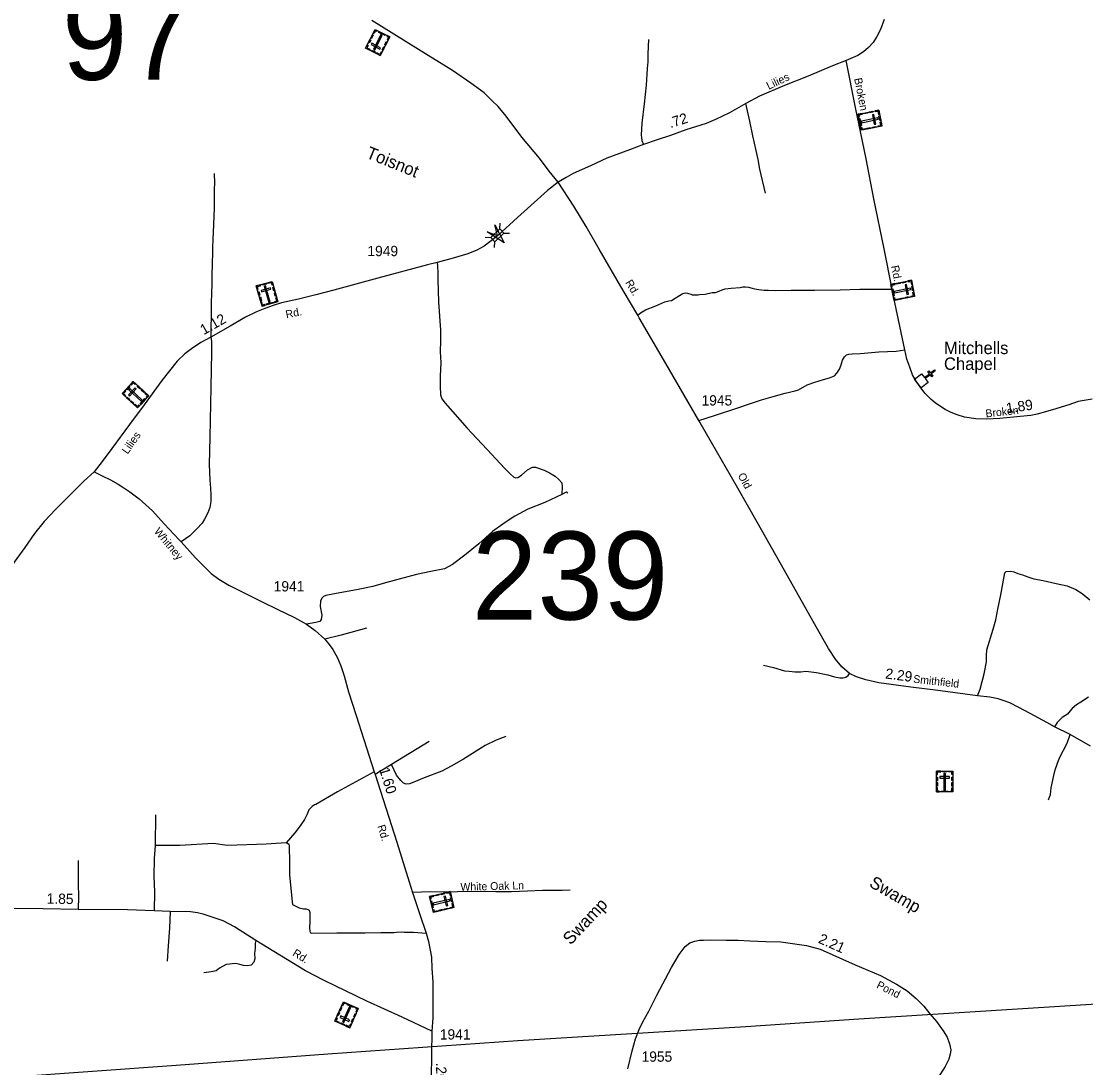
# Model space of a CAD drawing. Extents: x 2220236 to 2384410, y 720751 to 894131.
# Drawn here: x 2273018 to 2285908, y 754902 to 767570 of the extents above; entities that cross this region are included whole.
import ezdxf

# ---------------------------------------------------------------- set-up
doc = ezdxf.new("R2010")
doc.units = 0
doc.layers.add('Default', color=7, linetype='Continuous')

msp = doc.modelspace()

# ---------------------------------------------------------------- linework, layer by layer
at = {"layer": 'Default'}
for p, q in [((2278814, 765057), (2278817, 765125)), ((2278635, 764956), (2278704, 764954)), ((2278749, 764833), (2278752, 764902)), ((2278861, 765006), (2278930, 765004)), ((2277956, 758852), (2277499, 758574)), ((2277499, 758574), (2277305, 758450)), ((2274641, 757962), (2274638, 757594))]:
    msp.add_line(p, q, dxfattribs=at)
for points in [[(2277365, 767155), (2277187, 767245), (2277302, 767472), (2277480, 767382)], [(2277332, 767457), (2277327, 767447), (2277307, 767457), (2277289, 767421), (2277279, 767426), (2277302, 767472)], [(2277250, 767344), (2277230, 767305), (2277220, 767310), (2277240, 767349)], [(2277280, 767403), (2277260, 767364), (2277250, 767369), (2277270, 767408)], [(2277281, 767231), (2277298, 767222), (2277389, 767403), (2277373, 767411)], [(2277424, 767398), (2277348, 767436), (2277353, 767447), (2277429, 767408)], [(2277450, 767397), (2277445, 767387), (2277465, 767377), (2277447, 767341), (2277457, 767336), (2277480, 767382)], [(2277207, 767284), (2277217, 767279), (2277202, 767250), (2277239, 767232), (2277234, 767222), (2277187, 767245)], [(2277299, 767189), (2277253, 767212), (2277258, 767222), (2277304, 767199)], [(2277359, 767234), (2277368, 767251), (2277263, 767304), (2277254, 767288)], [(2277418, 767260), (2277398, 767221), (2277388, 767226), (2277408, 767265)], [(2277448, 767320), (2277429, 767281), (2277419, 767286), (2277438, 767325)], [(2277384, 767194), (2277374, 767199), (2277360, 767170), (2277324, 767189), (2277319, 767179), (2277365, 767155)], [(2283401, 766496), (2283440, 766301), (2283191, 766251), (2283151, 766446)], [(2283158, 766413), (2283169, 766416), (2283165, 766437), (2283204, 766445), (2283202, 766456), (2283151, 766446)], [(2283220, 766460), (2283262, 766468), (2283264, 766457), (2283222, 766449)], [(2283286, 766473), (2283328, 766482), (2283330, 766470), (2283288, 766462)], [(2283342, 766443), (2283324, 766439), (2283347, 766324), (2283365, 766327)], [(2283358, 766488), (2283360, 766477), (2283392, 766483), (2283400, 766443), (2283411, 766445), (2283401, 766496)], [(2283174, 766392), (2283191, 766309), (2283179, 766306), (2283163, 766390)], [(2283394, 766384), (2283390, 766402), (2283191, 766362), (2283195, 766343)], [(2283398, 766292), (2283395, 766304), (2283427, 766310), (2283419, 766350), (2283430, 766352), (2283440, 766301)], [(2283415, 766424), (2283426, 766373), (2283414, 766371), (2283404, 766421)], [(2283184, 766283), (2283195, 766285), (2283200, 766264), (2283239, 766272), (2283241, 766261), (2283191, 766251)], [(2283259, 766276), (2283302, 766285), (2283304, 766274), (2283261, 766265)], [(2283324, 766289), (2283366, 766298), (2283368, 766287), (2283326, 766278)], [(2278753, 765106), (2278867, 764890), (2278660, 765020), (2278784, 764979)], [(2278704, 764954), (2278814, 765057), (2278862, 765005), (2278752, 764902)], [(2275863, 764366), (2276054, 764420), (2276124, 764176), (2275933, 764121)], [(2275875, 764324), (2275886, 764327), (2275877, 764358), (2275916, 764369), (2275913, 764380), (2275863, 764366)], [(2275934, 764386), (2275984, 764400), (2275987, 764389), (2275937, 764375)], [(2276066, 764379), (2276055, 764376), (2276047, 764407), (2276008, 764395), (2276005, 764406), (2276054, 764420)], [(2283797, 764435), (2283836, 764240), (2283587, 764190), (2283547, 764385)], [(2283554, 764353), (2283565, 764355), (2283561, 764377), (2283601, 764385), (2283598, 764395), (2283547, 764385)], [(2283616, 764399), (2283658, 764408), (2283661, 764396), (2283618, 764388)], [(2283682, 764412), (2283724, 764421), (2283727, 764410), (2283684, 764401)], [(2283738, 764382), (2283720, 764378), (2283743, 764263), (2283762, 764266)], [(2283755, 764427), (2283757, 764416), (2283788, 764422), (2283796, 764382), (2283807, 764384), (2283797, 764435)], [(2275895, 764253), (2275883, 764294), (2275894, 764298), (2275906, 764256)], [(2275921, 764311), (2275926, 764294), (2276039, 764326), (2276034, 764344)], [(2275976, 764367), (2275958, 764362), (2276014, 764167), (2276032, 764172)], [(2276075, 764305), (2276064, 764347), (2276075, 764350), (2276086, 764308)], [(2276094, 764242), (2276082, 764284), (2276093, 764287), (2276105, 764245)], [(2283570, 764331), (2283587, 764248), (2283576, 764246), (2283559, 764329)], [(2283790, 764323), (2283786, 764341), (2283587, 764301), (2283591, 764283)], [(2283794, 764232), (2283792, 764243), (2283823, 764249), (2283815, 764289), (2283826, 764291), (2283836, 764240)], [(2283812, 764363), (2283822, 764312), (2283811, 764310), (2283800, 764360)], [(2275914, 764188), (2275902, 764230), (2275913, 764233), (2275925, 764191)], [(2275965, 764130), (2275962, 764141), (2275940, 764135), (2275929, 764174), (2275919, 764171), (2275933, 764121)], [(2275985, 764148), (2276067, 764171), (2276070, 764160), (2275988, 764137)], [(2276093, 764166), (2276089, 764178), (2276111, 764184), (2276099, 764222), (2276110, 764225), (2276124, 764176)], [(2283580, 764222), (2283591, 764225), (2283596, 764203), (2283635, 764211), (2283638, 764200), (2283587, 764190)], [(2283655, 764215), (2283698, 764224), (2283700, 764213), (2283658, 764204)], [(2283720, 764228), (2283762, 764237), (2283765, 764226), (2283722, 764217)], [(2283921, 763302), (2283956, 763257), (2284016, 763304), (2283996, 763329), (2284009, 763339), (2284028, 763314), (2284076, 763350), (2284086, 763338), (2284038, 763301), (2284058, 763276), (2284045, 763266), (2284026, 763291), (2283965, 763245), (2284001, 763199), (2283916, 763134), (2283836, 763237)], [(2274239, 763063), (2274374, 763209), (2274561, 763036), (2274425, 762890)], [(2274271, 763034), (2274278, 763042), (2274255, 763064), (2274282, 763094), (2274274, 763101), (2274239, 763063)], [(2274289, 763118), (2274324, 763156), (2274333, 763148), (2274298, 763110)], [(2274316, 763047), (2274330, 763034), (2274410, 763121), (2274397, 763133)], [(2274334, 763123), (2274322, 763110), (2274470, 762972), (2274483, 762985)], [(2274406, 763180), (2274398, 763172), (2274375, 763193), (2274347, 763164), (2274339, 763171), (2274374, 763209)], [(2274452, 763122), (2274420, 763151), (2274428, 763160), (2274460, 763130)], [(2274500, 763077), (2274468, 763106), (2274476, 763115), (2274508, 763085)], [(2274325, 762984), (2274293, 763013), (2274301, 763021), (2274333, 762992)], [(2274374, 762938), (2274342, 762967), (2274350, 762976), (2274382, 762946)], [(2274456, 762940), (2274514, 763002), (2274522, 762995), (2274464, 762932)], [(2274538, 763012), (2274530, 763020), (2274545, 763036), (2274515, 763063), (2274523, 763071), (2274561, 763036)], [(2274448, 762914), (2274439, 762922), (2274424, 762906), (2274395, 762934), (2274387, 762926), (2274425, 762890)], [(2284100, 758494), (2284299, 758494), (2284299, 758240), (2284100, 758240)], [(2284100, 758451), (2284112, 758451), (2284112, 758483), (2284152, 758483), (2284152, 758494), (2284100, 758494)], [(2284174, 758494), (2284226, 758494), (2284226, 758483), (2284174, 758483)], [(2284209, 758465), (2284191, 758465), (2284191, 758262), (2284209, 758262)], [(2284299, 758451), (2284288, 758451), (2284288, 758483), (2284247, 758483), (2284247, 758494), (2284299, 758494)], [(2284100, 758377), (2284100, 758420), (2284112, 758420), (2284112, 758377)], [(2284100, 758310), (2284100, 758353), (2284112, 758353), (2284112, 758310)], [(2284141, 758426), (2284141, 758408), (2284259, 758408), (2284259, 758426)], [(2284288, 758378), (2284288, 758421), (2284299, 758421), (2284299, 758378)], [(2284288, 758312), (2284288, 758355), (2284299, 758355), (2284299, 758312)], [(2284133, 758240), (2284133, 758251), (2284111, 758251), (2284111, 758292), (2284100, 758292), (2284100, 758240)], [(2284158, 758251), (2284243, 758251), (2284243, 758240), (2284158, 758240)], [(2284266, 758240), (2284266, 758251), (2284288, 758251), (2284288, 758292), (2284299, 758292), (2284299, 758240)], [(2278210, 757035), (2278257, 756841), (2278009, 756782), (2277963, 756975)], [(2278168, 757025), (2278171, 757014), (2278202, 757021), (2278211, 756982), (2278222, 756984), (2278210, 757035)], [(2277970, 756943), (2277981, 756946), (2277976, 756967), (2278016, 756977), (2278013, 756987), (2277963, 756975)], [(2277987, 756922), (2278007, 756840), (2277996, 756837), (2277976, 756919)], [(2278207, 756922), (2278203, 756940), (2278006, 756893), (2278010, 756874)], [(2278031, 756992), (2278073, 757002), (2278075, 756991), (2278033, 756981)], [(2278096, 757007), (2278138, 757017), (2278141, 757006), (2278099, 756996)], [(2278153, 756979), (2278135, 756975), (2278163, 756860), (2278181, 756865)], [(2278227, 756963), (2278240, 756912), (2278228, 756910), (2278216, 756960)], [(2278001, 756814), (2278013, 756817), (2278018, 756795), (2278057, 756805), (2278060, 756794), (2278009, 756782)], [(2278077, 756810), (2278119, 756820), (2278122, 756809), (2278079, 756799)], [(2278141, 756825), (2278183, 756835), (2278186, 756824), (2278144, 756814)], [(2278215, 756831), (2278212, 756842), (2278243, 756850), (2278234, 756889), (2278245, 756892), (2278257, 756841)], [(2276996, 755385), (2276814, 755466), (2276918, 755698), (2277099, 755617)], [(2276899, 755628), (2276881, 755588), (2276871, 755593), (2276888, 755632)], [(2276948, 755685), (2276943, 755674), (2276923, 755683), (2276907, 755646), (2276896, 755651), (2276918, 755698)], [(2276908, 755456), (2276925, 755448), (2277008, 755633), (2276991, 755641)], [(2277042, 755630), (2276965, 755665), (2276969, 755675), (2277047, 755641)], [(2277069, 755631), (2277065, 755620), (2277085, 755611), (2277068, 755574), (2277078, 755570), (2277099, 755617)], [(2276832, 755505), (2276842, 755501), (2276829, 755471), (2276866, 755455), (2276861, 755444), (2276814, 755466)], [(2276872, 755567), (2276854, 755528), (2276844, 755532), (2276861, 755572)], [(2276986, 755463), (2276994, 755480), (2276886, 755528), (2276879, 755511)], [(2277044, 755492), (2277026, 755452), (2277016, 755457), (2277033, 755497)], [(2277071, 755553), (2277053, 755514), (2277043, 755518), (2277061, 755558)], [(2276928, 755415), (2276881, 755436), (2276886, 755446), (2276933, 755425)], [(2277014, 755424), (2277003, 755429), (2276990, 755399), (2276953, 755416), (2276949, 755406), (2276996, 755385)]]:
    msp.add_lwpolyline(points, close=True, dxfattribs=at)
for points in [[(2279520, 765623), (2279411, 765756), (2279293, 765913), (2279081, 766169), (2278888, 766423), (2278791, 766539), (2278715, 766612), (2278621, 766704), (2278461, 766821), (2278241, 766973), (2277945, 767157), (2277264, 767580)], [(2283465, 767591), (2283421, 767470), (2283380, 767385), (2283334, 767313), (2283278, 767254), (2283216, 767201), (2283150, 767158), (2283007, 767096)], [(2280615, 767352), (2280606, 767176), (2280604, 767080), (2280598, 766998), (2280583, 766798), (2280562, 766573), (2280532, 766339), (2280523, 766196), (2280532, 766126), (2280551, 766077)], [(2283007, 767096), (2282842, 767030), (2282546, 766907), (2282260, 766795), (2281959, 766665), (2281793, 766576), (2281594, 766463), (2281424, 766382), (2281310, 766335), (2281067, 766257), (2280879, 766186), (2280719, 766137), (2280551, 766077), (2280382, 766013), (2280110, 765913), (2279911, 765822), (2279700, 765728), (2279614, 765681), (2279520, 765623)], [(2285985, 762995), (2285817, 762967), (2285704, 762929), (2285505, 762867), (2285319, 762813), (2285241, 762798), (2285115, 762786), (2284869, 762760), (2284707, 762754), (2284577, 762756), (2284438, 762779), (2284349, 762805), (2284278, 762833), (2284204, 762869), (2284135, 762913), (2284084, 762952), (2284037, 762993), (2283960, 763070), (2283903, 763145), (2283856, 763213), (2283809, 763290), (2283779, 763384), (2283741, 763480), (2283719, 763591), (2283598, 764165), (2283565, 764327), (2283467, 764815), (2283342, 765423), (2283248, 765907), (2283120, 766525), (2283007, 767096)], [(2282029, 765491), (2281963, 765780), (2281942, 765896), (2281916, 766005), (2281878, 766182), (2281839, 766363), (2281793, 766576)], [(2275354, 765727), (2275357, 765611), (2275355, 765538), (2275352, 765305), (2275342, 765017), (2275339, 764932), (2275334, 764827), (2275332, 764734), (2275331, 764672), (2275326, 764457), (2275326, 764368), (2275323, 764299), (2275321, 764246), (2275319, 764190), (2275318, 764086), (2275316, 763995), (2275313, 763863), (2275315, 763748)], [(2279520, 765623), (2279388, 765522), (2279025, 765194), (2278790, 764979)], [(2285966, 758796), (2285718, 758934), (2285528, 759029), (2285437, 759082), (2285234, 759191), (2285097, 759264), (2284987, 759319), (2284920, 759345), (2284848, 759368), (2284746, 759387), (2284598, 759405), (2284088, 759472), (2283788, 759509), (2283403, 759562), (2283243, 759596), (2283130, 759634), (2283049, 759675), (2282955, 759756), (2282879, 759848), (2282793, 759978), (2282644, 760238), (2282258, 760920), (2281927, 761508), (2281677, 761948), (2281377, 762471), (2281221, 762736), (2280822, 763429), (2280500, 763979), (2280482, 764011), (2280305, 764313), (2280015, 764812), (2279857, 765085), (2279708, 765334), (2279520, 765623)], [(2278790, 764979), (2278761, 764953), (2278624, 764850), (2278534, 764798), (2278427, 764756), (2278249, 764701), (2278053, 764652), (2277938, 764622), (2277336, 764460), (2276804, 764316), (2276583, 764259), (2276376, 764208), (2276167, 764163), (2276069, 764129), (2275968, 764093), (2275867, 764054), (2275733, 763987), (2275546, 763878), (2275315, 763748), (2275193, 763680), (2275080, 763607), (2274999, 763544), (2274905, 763454), (2274719, 763221), (2274505, 762928), (2274329, 762689), (2274113, 762400), (2273997, 762243), (2273900, 762117)], [(2278053, 764652), (2278058, 764605), (2278060, 764524), (2278060, 764432), (2278067, 764314), (2278069, 764167), (2278080, 764061), (2278087, 763939), (2278094, 763837), (2278093, 763705), (2278089, 763567), (2278100, 763441), (2278091, 763275), (2278091, 763152), (2278094, 763047), (2278109, 763001), (2278151, 762947), (2278419, 762643), (2278715, 762326), (2278869, 762161), (2278938, 762091), (2278983, 762050), (2279005, 762044), (2279032, 762048), (2279076, 762077), (2279148, 762142), (2279210, 762171), (2279244, 762173), (2279348, 762137), (2279415, 762104), (2279482, 762062), (2279527, 762024), (2279563, 761982), (2279569, 761940), (2279565, 761842)], [(2280482, 764011), (2280515, 764039), (2280576, 764076), (2280702, 764127), (2280812, 764173), (2280861, 764188), (2280893, 764191), (2280934, 764219), (2280988, 764250), (2281022, 764271), (2281044, 764281), (2281062, 764283), (2281087, 764280), (2281098, 764275), (2281124, 764266), (2281142, 764259), (2281215, 764259), (2281231, 764262), (2281300, 764266), (2281384, 764286), (2281425, 764287), (2281469, 764302), (2281506, 764320), (2281540, 764330), (2281616, 764338), (2281723, 764348), (2281754, 764354), (2281789, 764354), (2281826, 764353), (2281867, 764341), (2281901, 764333), (2281951, 764324), (2282013, 764317), (2282065, 764314), (2282156, 764312), (2282340, 764314), (2282625, 764317), (2282934, 764321), (2283172, 764329), (2283411, 764327), (2283565, 764327)], [(2275315, 763748), (2275323, 763695), (2275321, 763564), (2275314, 763140), (2275299, 762536), (2275292, 762203), (2275301, 762014), (2275310, 761918), (2275314, 761837), (2275312, 761757), (2275301, 761686), (2275278, 761619), (2275238, 761543), (2275207, 761496), (2275143, 761425), (2275060, 761343), (2274953, 761268)], [(2281221, 762736), (2281413, 762799), (2281681, 762886), (2281835, 762941), (2281980, 762988), (2282122, 763026), (2282267, 763069), (2282389, 763096), (2282429, 763110), (2282534, 763171), (2282626, 763202), (2282734, 763235), (2282805, 763254), (2282865, 763278), (2282895, 763309), (2282925, 763357), (2282946, 763413), (2282961, 763469), (2282985, 763507), (2283009, 763534), (2283041, 763541), (2283081, 763544), (2283179, 763548), (2283401, 763567), (2283613, 763575), (2283719, 763591)], [(2273900, 762117), (2273776, 762003), (2273579, 761804), (2273435, 761662), (2273296, 761515), (2273178, 761369), (2273059, 761201), (2272866, 760933), (2272513, 760409), (2272363, 760190), (2272228, 759991), (2272062, 759755), (2271973, 759635), (2271812, 759413), (2271662, 759231), (2271443, 759002), (2271398, 758959), (2271277, 758844), (2271156, 758745), (2270989, 758635), (2270773, 758503), (2270574, 758389), (2270399, 758294)], [(2273900, 762117), (2273997, 762067), (2274098, 762020), (2274189, 761968), (2274259, 761922), (2274334, 761873), (2274445, 761790), (2274606, 761642), (2274749, 761487), (2274929, 761294), (2274953, 761268), (2275128, 761074), (2275318, 760886), (2275409, 760815), (2275529, 760743), (2275710, 760654), (2275933, 760543), (2276118, 760452), (2276328, 760354), (2276471, 760273), (2276575, 760197), (2276692, 760090), (2276747, 760025), (2276791, 759963), (2276846, 759863), (2276889, 759767), (2276928, 759645), (2276980, 759453), (2277073, 759166), (2277167, 758877), (2277292, 758483), (2277305, 758450), (2277564, 757633), (2277713, 757153), (2277757, 757023), (2277843, 756755), (2277919, 756532), (2277949, 756431), (2277986, 756242), (2277991, 756102), (2278002, 755942), (2278001, 755724), (2278001, 755507), (2277988, 755346)], [(2279565, 761842), (2279359, 761744), (2279152, 761663), (2278994, 761581), (2278878, 761504), (2278724, 761393), (2278559, 761243), (2278390, 761109), (2278241, 760996), (2278143, 760942), (2277978, 760911), (2277802, 760871), (2277429, 760773), (2277274, 760729), (2277099, 760692), (2276812, 760638), (2276707, 760620), (2276677, 760607), (2276658, 760586), (2276640, 760550), (2276638, 760487), (2276658, 760379), (2276648, 760330), (2276633, 760305), (2276585, 760292), (2276471, 760273)], [(2279638, 761859), (2279614, 761871), (2279565, 761842)], [(2284598, 759405), (2284630, 759486), (2284677, 759672), (2284705, 759817), (2284705, 759891), (2284709, 759960), (2284788, 760211), (2284820, 760326), (2284842, 760455), (2284878, 760628), (2284910, 760805), (2284929, 760892), (2284946, 760910), (2285002, 760912), (2285036, 760905), (2285085, 760886), (2285141, 760867), (2285205, 760844), (2285279, 760822), (2285391, 760801), (2285551, 760763), (2285684, 760736), (2285788, 760693), (2285864, 760642), (2285959, 760567)], [(2277198, 760223), (2276890, 760140), (2276692, 760090)], [(2282007, 759774), (2282125, 759747), (2282259, 759708), (2282315, 759703), (2282353, 759697), (2282387, 759696), (2282457, 759696), (2282517, 759703), (2282647, 759688), (2282783, 759658), (2282864, 759636), (2282932, 759623), (2282972, 759621), (2283004, 759632), (2283032, 759652), (2283049, 759675)], [(2285942, 759389), (2285847, 759328), (2285794, 759297), (2285742, 759251), (2285718, 759221), (2285686, 759183), (2285624, 759140), (2285563, 759082), (2285528, 759029)], [(2278884, 758913), (2278767, 758868), (2278635, 758801), (2278371, 758638), (2278222, 758551), (2278111, 758494), (2277895, 758412), (2277772, 758359), (2277718, 758338), (2277678, 758336), (2277646, 758348), (2277612, 758381), (2277562, 758445), (2277499, 758574)], [(2285458, 758145), (2285480, 758211), (2285491, 758290), (2285523, 758440), (2285537, 758510), (2285560, 758578), (2285591, 758654), (2285684, 758829), (2285718, 758934)], [(2277292, 758483), (2276845, 758240), (2276585, 758089), (2276567, 758083), (2276539, 758066), (2276498, 758022), (2276481, 757972), (2276448, 757907), (2276394, 757829), (2276329, 757747), (2276224, 757624)], [(2274638, 757594), (2274627, 757436), (2274623, 757216), (2274630, 757032), (2274625, 756800)], [(2276224, 757624), (2275985, 757607), (2275511, 757594), (2275347, 757615), (2274937, 757591), (2274638, 757594)], [(2276224, 757624), (2276243, 757619), (2276256, 757607), (2276263, 757585), (2276266, 757389), (2276267, 757237), (2276294, 756950), (2276296, 756906), (2276303, 756879), (2276326, 756865), (2276383, 756838), (2276435, 756827), (2276466, 756825), (2276489, 756819), (2276503, 756809), (2276511, 756780), (2276513, 756734), (2276511, 756674), (2276507, 756594), (2276510, 756554), (2276516, 756537), (2276531, 756531), (2276838, 756534), (2277055, 756536), (2277181, 756536), (2277373, 756538), (2277528, 756540), (2277562, 756542), (2277617, 756545), (2277656, 756543), (2277708, 756542), (2277769, 756542), (2277919, 756532)], [(2273708, 757410), (2273708, 757259), (2273708, 757129), (2273709, 756975), (2273706, 756819)], [(2279665, 757052), (2279569, 757048), (2279328, 757046), (2279148, 757041), (2278954, 757032), (2278764, 757030), (2278555, 757035), (2278299, 757030), (2278132, 757029), (2277972, 757033), (2277757, 757023)], [(2277988, 755346), (2277630, 755514), (2277204, 755706), (2276684, 755958), (2276461, 756075), (2275858, 756442), (2275598, 756608), (2275461, 756679), (2275376, 756710), (2275306, 756734), (2275220, 756759), (2275150, 756775), (2275066, 756788), (2274819, 756795), (2274625, 756800), (2274305, 756812), (2273706, 756819), (2273283, 756826), (2272070, 756832)], [(2274819, 756795), (2274814, 756592), (2274797, 756377), (2274783, 756192)], [(2275858, 756442), (2275850, 756408), (2275848, 756350), (2275842, 756284), (2275845, 756222), (2275835, 756178), (2275800, 756145), (2275756, 756135), (2275708, 756139), (2275664, 756152), (2275614, 756164), (2275500, 756153), (2275416, 756106), (2275377, 756074), (2275319, 756061), (2275227, 756050)], [(2280362, 754887), (2280416, 755105), (2280455, 755251), (2280502, 755365), (2280544, 755458), (2280617, 755586), (2280712, 755779), (2280891, 756116), (2280983, 756273), (2281056, 756368), (2281112, 756413), (2281176, 756435), (2281229, 756444), (2281280, 756447), (2281360, 756452), (2281552, 756448), (2281699, 756445), (2281841, 756439), (2282032, 756430), (2282214, 756424), (2282526, 756381), (2282691, 756336), (2283116, 756146), (2283423, 756017), (2283616, 755914), (2283745, 755832), (2283854, 755740), (2283946, 755645), (2284021, 755556), (2284100, 755460), (2284181, 755349), (2284228, 755270), (2284259, 755189), (2284273, 755118), (2284267, 755067), (2284248, 755004), (2284206, 754915), (2284114, 754770)], [(2296526, 756314), (2294600, 756208), (2292309, 756063), (2290035, 755921), (2287749, 755780), (2285466, 755635), (2283160, 755491), (2281790, 755396), (2279029, 755228), (2276729, 755065), (2274892, 754928), (2272866, 754783), (2271512, 753789), (2270402, 752966), (2269282, 752170), (2268166, 751348), (2267047, 750534), (2265929, 749726), (2264444, 748641), (2263328, 747822), (2262406, 747872), (2261484, 747927), (2260116, 748002), (2259542, 748037)], [(2277988, 755346), (2277982, 754779), (2277976, 754548), (2277974, 754457), (2277986, 754351), (2277998, 754280)]]:
    msp.add_lwpolyline(points, dxfattribs=at)

# ---------------------------------------------------------------- texts
for s, height, p in [('97', 1066.3, (2273510, 766862)), ('1949', 125, (2277209, 764727)), ('Mitchells', 150, (2284191, 763541)), ('Chapel', 150, (2284191, 763350)), ('1945', 125, (2281255, 762919)), ('239', 1066.3, (2278474, 760327)), ('1941', 125, (2276074, 760668)), ('1941', 125, (2278086, 755243)), ('1955', 125, (2280529, 754974))]:
    msp.add_text(s, height=height, dxfattribs=at).set_placement(p)
for s, height, rotation, p in [('Lilies', 95, 25.5211, (2282069, 766740)), ('Broken', 95, 281.1725, (2283103, 766876)), ('.72', 125, 17.5676, (2280879, 766276)), ('Toisnot', 150, 338.0467, (2277183, 765921)), ('Rd.', 95, 281.355, (2283550, 764606)), ('Rd.', 95, 301.2368, (2280328, 764407)), ('1.12', 125, 29.4118, (2275227, 763770)), ('Rd.', 95, 11.8371, (2276229, 763973)), ('1.89', 125, 8.3437, (2284953, 762823)), ('Broken', 95, 6.1153, (2284699, 762774)), ('Lilies', 95, 55.2371, (2274305, 762323)), ('Old', 95, 299.0143, (2281690, 762072)), ('Whitney', 95, 309.916, (2274619, 761391)), ('2.29', 125, 352.4174, (2283476, 759615)), ('Smithfield', 95, 353.5432, (2283815, 759564)), ('1.60', 125, 287.5643, (2277350, 758515)), ('Rd.', 95, 286.8904, (2277329, 757827)), ('White Oak Ln', 95, 1.4963, (2278337, 757043)), ('Swamp', 150, 330.0708, (2283275, 757101)), ('1.85', 125, 359.0078, (2273324, 756888)), ('Swamp', 150, 46.7567, (2279670, 756380)), ('2.21', 125, 335.8841, (2282660, 756418)), ('Rd.', 95, 328.0365, (2276294, 756266)), ('Pond', 95, 333.5432, (2283366, 755872)), ('.20', 125, 272.1252, (2278038, 754961))]:
    msp.add_text(s, height=height, rotation=rotation, dxfattribs=at).set_placement(p)

doc.saveas('drawing.dxf')
